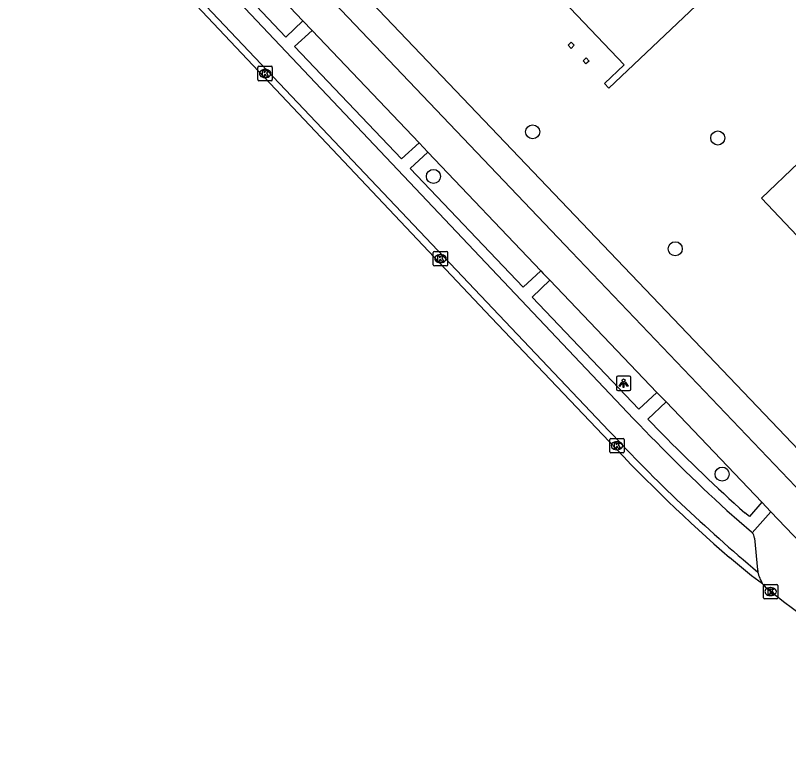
# Model space of a CAD drawing. Extents: x 162532 to 163264, y 381233 to 382042.
# Drawn here: x 162980 to 163033.8, y 381341.2 to 381392.7 of the extents above; entities that cross this region are included whole.
import ezdxf

# ---------------------------------------------------------------- set-up
doc = ezdxf.new("R2010")
doc.units = 0
for name, color, linetype in [('IMGEO_Boom', 7, 'Continuous'), ('IMGEO_Fietspad_gesloten', 7, 'Continuous'), ('IMGEO_Kolk', 7, 'Continuous'), ('IMGEO_Lichtpunt', 7, 'Continuous'), ('IMGEO_Pand', 7, 'Continuous'), ('IMGEO_Parkeervlak_open', 7, 'Continuous'), ('IMGEO_Rijbaan_lokaal_gesloten', 7, 'Continuous'), ('IMGEO_Verkeerseiland_open', 7, 'Continuous'), ('IMGEO_Voetpad_open', 7, 'Continuous')]:
    doc.layers.add(name, color=color, linetype=linetype)

msp = doc.modelspace()

# ---------------------------------------------------------------- linework, layer by layer
at = {"layer": 'IMGEO_Boom'}
for centre in [(163015.972, 381384.574), (163028.834, 381384.146), (163009.08, 381381.477), (163025.883, 381376.448), (163029.138, 381360.782)]:
    msp.add_circle(centre, 0.489, dxfattribs=at)
at = {"layer": 'IMGEO_Fietspad_gesloten'}
for points in [[(162980.035, 381416.858), (162981.388, 381415.366), (162993.271, 381402.913), (163018.683, 381376.223), (163040.075, 381353.795), (163042.131, 381351.633), (163043.683, 381349.9), (163044.245, 381349.131), (163046.572, 381345.757)], [(162990.52, 381402.277), (163000.013, 381392.294)], [(163000.013, 381392.294), (163000.648, 381391.627)], [(163000.648, 381391.627), (163008.08, 381383.81)], [(163008.08, 381383.81), (163008.692, 381383.167)], [(163008.692, 381383.167), (163016.539, 381374.914)], [(163016.539, 381374.914), (163016.707, 381374.738), (163017.17, 381374.253)], [(163017.17, 381374.253), (163024.609, 381366.461)], [(163024.609, 381366.461), (163025.241, 381365.799)], [(163025.241, 381365.799), (163031.894, 381358.829)], [(163031.894, 381358.829), (163032.523, 381358.171)], [(163032.523, 381358.171), (163039.221, 381351.154), (163040.593, 381349.697)]]:
    msp.add_lwpolyline(points, dxfattribs=at)
at = {"layer": 'IMGEO_Kolk'}
for p, q in [((162996.882, 381388.201), (162996.882, 381389.053)), ((162996.957, 381389.127), (162997.809, 381389.127)), ((162997.883, 381389.053), (162997.883, 381388.201)), ((162997.37, 381388.907), (162997.395, 381388.907)), ((162997.809, 381388.127), (162996.957, 381388.127)), ((162997.393, 381388.347), (162997.368, 381388.347)), ((163009.066, 381375.337), (163009.066, 381376.189)), ((163009.141, 381376.263), (163009.993, 381376.263)), ((163009.554, 381376.043), (163009.579, 381376.043)), ((163010.067, 381376.189), (163010.067, 381375.337)), ((163009.993, 381375.263), (163009.141, 381375.263)), ((163009.577, 381375.483), (163009.552, 381375.483)), ((163021.331, 381362.332), (163021.331, 381363.184)), ((163021.406, 381363.258), (163022.258, 381363.258)), ((163022.332, 381363.184), (163022.332, 381362.332)), ((163021.819, 381363.038), (163021.844, 381363.038)), ((163022.258, 381362.258), (163021.406, 381362.258)), ((163021.842, 381362.478), (163021.817, 381362.478)), ((163032.006, 381352.19), (163032.006, 381353.042)), ((163032.081, 381353.116), (163032.933, 381353.116)), ((163033.007, 381353.042), (163033.007, 381352.19)), ((163032.494, 381352.896), (163032.519, 381352.896)), ((163032.933, 381352.116), (163032.081, 381352.116)), ((163032.517, 381352.336), (163032.492, 381352.336))]:
    msp.add_line(p, q, dxfattribs=at)
for points in [[(162996.882, 381388.201), (162996.882, 381389.053)], [(162996.957, 381389.127), (162997.809, 381389.127)], [(162997.883, 381389.053), (162997.883, 381388.201)], [(162997.203, 381388.827), (162997.326, 381388.827), (162997.326, 381388.676), (162997.456, 381388.827), (162997.62, 381388.827), (162997.474, 381388.676), (162997.627, 381388.427), (162997.475, 381388.427), (162997.39, 381388.591), (162997.326, 381388.524), (162997.326, 381388.427), (162997.203, 381388.427), (162997.203, 381388.827)], [(162997.809, 381388.127), (162996.957, 381388.127)], [(163009.066, 381375.337), (163009.066, 381376.189)], [(163009.141, 381376.263), (163009.993, 381376.263)], [(163010.067, 381376.189), (163010.067, 381375.337)], [(163009.387, 381375.963), (163009.51, 381375.963), (163009.51, 381375.812), (163009.64, 381375.963), (163009.804, 381375.963), (163009.658, 381375.812), (163009.811, 381375.563), (163009.659, 381375.563), (163009.574, 381375.727), (163009.51, 381375.66), (163009.51, 381375.563), (163009.387, 381375.563), (163009.387, 381375.963)], [(163009.993, 381375.263), (163009.141, 381375.263)], [(163021.331, 381362.332), (163021.331, 381363.184)], [(163021.406, 381363.258), (163022.258, 381363.258)], [(163022.332, 381363.184), (163022.332, 381362.332)], [(163021.652, 381362.958), (163021.775, 381362.958), (163021.775, 381362.807), (163021.905, 381362.958), (163022.069, 381362.958), (163021.923, 381362.807), (163022.076, 381362.558), (163021.924, 381362.558), (163021.839, 381362.722), (163021.775, 381362.655), (163021.775, 381362.558), (163021.652, 381362.558), (163021.652, 381362.958)], [(163022.258, 381362.258), (163021.406, 381362.258)], [(163032.006, 381352.19), (163032.006, 381353.042)], [(163032.081, 381353.116), (163032.933, 381353.116)], [(163033.007, 381353.042), (163033.007, 381352.19)], [(163032.327, 381352.816), (163032.45, 381352.816), (163032.45, 381352.665), (163032.58, 381352.816), (163032.744, 381352.816), (163032.598, 381352.665), (163032.751, 381352.416), (163032.599, 381352.416), (163032.514, 381352.58), (163032.45, 381352.513), (163032.45, 381352.416), (163032.327, 381352.416), (163032.327, 381352.816)], [(163032.933, 381352.116), (163032.081, 381352.116)]]:
    msp.add_lwpolyline(points, dxfattribs=at)
for centre, start, end in [((162996.959, 381389.051), 91.552, 178.448), ((162996.959, 381389.051), 91.552, 178.448), ((162997.807, 381389.051), 1.552, 88.448), ((162997.807, 381389.051), 1.552, 88.448), ((162996.959, 381388.203), 181.552, 268.448), ((162996.959, 381388.203), 181.552, 268.448), ((162997.807, 381388.203), 271.552, 358.448), ((162997.807, 381388.203), 271.552, 358.448), ((163009.143, 381376.187), 91.552, 178.448), ((163009.143, 381376.187), 91.552, 178.448), ((163009.991, 381376.187), 1.552, 88.448), ((163009.991, 381376.187), 1.552, 88.448), ((163009.143, 381375.339), 181.552, 268.448), ((163009.143, 381375.339), 181.552, 268.448), ((163009.991, 381375.339), 271.552, 358.448), ((163009.991, 381375.339), 271.552, 358.448), ((163021.408, 381363.182), 91.552, 178.448), ((163021.408, 381363.182), 91.552, 178.448), ((163022.256, 381363.182), 1.552, 88.448), ((163022.256, 381363.182), 1.552, 88.448), ((163021.408, 381362.334), 181.552, 268.448), ((163021.408, 381362.334), 181.552, 268.448), ((163022.256, 381362.334), 271.552, 358.448), ((163022.256, 381362.334), 271.552, 358.448), ((163032.083, 381353.04), 91.552, 178.448), ((163032.083, 381353.04), 91.552, 178.448), ((163032.931, 381353.04), 1.552, 88.448), ((163032.931, 381353.04), 1.552, 88.448), ((163032.083, 381352.192), 181.552, 268.448), ((163032.083, 381352.192), 181.552, 268.448), ((163032.931, 381352.192), 271.552, 358.448), ((163032.931, 381352.192), 271.552, 358.448)]:
    msp.add_arc(centre, 0.0765, start, end, dxfattribs=at)
for centre, major_axis, ratio, start_param, end_param in [((162997.369, 381388.627), (-0.387, 0.002), 0.722429, 4.712389, 7.853982), ((162997.394, 381388.627), (-0.39, 0.002), 0.717154, 1.570796, 4.712389), ((163009.553, 381375.763), (-0.387, 0.002), 0.722429, 4.712389, 7.853982), ((163009.578, 381375.763), (-0.39, 0.002), 0.717154, 1.570796, 4.712389), ((163021.818, 381362.758), (-0.387, 0.002), 0.722429, 4.712389, 7.853982), ((163021.843, 381362.758), (-0.39, 0.002), 0.717154, 1.570796, 4.712389), ((163032.493, 381352.616), (-0.387, 0.002), 0.722429, 4.712389, 7.853982), ((163032.518, 381352.616), (-0.39, 0.002), 0.717154, 1.570796, 4.712389)]:
    msp.add_ellipse(centre, major_axis=major_axis, ratio=ratio, start_param=start_param, end_param=end_param, dxfattribs=at)
at = {"layer": 'IMGEO_Lichtpunt'}
for p, q in [((163021.793, 381367.501), (163021.793, 381366.694)), ((163021.793, 381367.501), (163021.793, 381366.694)), ((163022.695, 381367.596), (163021.887, 381367.596)), ((163022.695, 381367.596), (163021.887, 381367.596)), ((163022.789, 381366.694), (163022.789, 381367.501)), ((163022.789, 381366.694), (163022.789, 381367.501)), ((163021.887, 381366.6), (163022.695, 381366.6)), ((163021.887, 381366.6), (163022.695, 381366.6))]:
    msp.add_line(p, q, dxfattribs=at)
for points in [[(163022.167, 381367.165), (163022.206, 381367.137), (163022.018, 381366.875), (163021.98, 381366.902), (163022.167, 381367.165)], [(163022.269, 381367.117), (163022.316, 381367.117), (163022.316, 381366.795), (163022.269, 381366.795), (163022.269, 381367.117)], [(163022.379, 381367.137), (163022.417, 381367.164), (163022.604, 381366.902), (163022.565, 381366.874), (163022.379, 381367.137)]]:
    msp.add_lwpolyline(points, dxfattribs=at)
msp.add_circle((163022.292, 381367.299), 0.0994, dxfattribs=at)
for centre, start, end in [((163021.887, 381367.501), 90, 180), ((163021.887, 381367.501), 90, 180), ((163022.695, 381367.501), 0, 90), ((163022.695, 381367.501), 0, 90), ((163021.887, 381366.694), 180, 270), ((163021.887, 381366.694), 180, 270), ((163022.695, 381366.694), 270, 0), ((163022.695, 381366.694), 270, 360)]:
    msp.add_arc(centre, 0.0946, start, end, dxfattribs=at)
at = {"layer": 'IMGEO_Pand'}
for points in [[(163032.936, 381398.685), (163021.271, 381387.6), (163020.957, 381387.925), (163022.321, 381389.236), (163000.793, 381411.877), (162999.447, 381410.585), (162999.122, 381410.927), (163010.747, 381421.993)], [(163018.857, 381390.587), (163018.639, 381390.377), (163018.431, 381390.593), (163018.65, 381390.805), (163018.857, 381390.587)], [(163019.893, 381389.496), (163019.676, 381389.289), (163019.472, 381389.509), (163019.69, 381389.711), (163019.893, 381389.496)], [(163042.79, 381382.214), (163043.664, 381383.044), (163039.595, 381387.329), (163031.866, 381379.972), (163035.586, 381376.048)]]:
    msp.add_lwpolyline(points, dxfattribs=at)
at = {"layer": 'IMGEO_Parkeervlak_open'}
for points in [[(163021.276, 381363.781), (162987.774, 381399.144)], [(162990.669, 381398.792), (163014.765, 381373.315), (163022.991, 381364.636)], [(163029.472, 381358.262), (163031.182, 381356.761)], [(163031.395, 381356.337), (163031.602, 381354.128)]]:
    msp.add_lwpolyline(points, dxfattribs=at)
for centre, radius, start, end in [((163114.065, 381450.757), 125.345, 223.39886, 227.55494), ((163104.262, 381441.009), 113.361, 222.94156, 230.15107), ((163030.803, 381356.354), 0.556, 38.869, 47.0402), ((163030.686, 381356.247), 0.714, 7.2647, 39.698), ((163034.325, 381354.448), 2.742, 186.695, 189.8838), ((163033.712, 381354.355), 2.122, 190.2541, 214.101)]:
    msp.add_arc(centre, radius, start, end, dxfattribs=at)
at = {"layer": 'IMGEO_Rijbaan_lokaal_gesloten'}
for points in [[(163021.301, 381363.034), (163013.088, 381371.672), (162986.682, 381399.65)], [(163031.955, 381353.165), (163031.171, 381353.72), (163029.656, 381354.979)], [(163033.484, 381351.833), (163032.507, 381352.616), (163032.342, 381352.748)]]:
    msp.add_lwpolyline(points, dxfattribs=at)
for centre, radius, start, end in [((163103.697, 381440.138), 112.846, 223.09977, 228.99491), ((163033.994, 381354.669), 2.534, 216.4165, 229.3097), ((162997.138, 381301.216), 62.315, 46.0316, 54.31979)]:
    msp.add_arc(centre, radius, start, end, dxfattribs=at)
at = {"layer": 'IMGEO_Verkeerseiland_open'}
for points in [[(163000.013, 381392.294), (162998.814, 381391.163), (162989.356, 381401.175)], [(163008.08, 381383.81), (163006.854, 381382.703), (162999.434, 381390.509), (163000.648, 381391.627)], [(163016.539, 381374.914), (163015.317, 381373.77), (163007.471, 381382.018), (163008.692, 381383.167)], [(163024.609, 381366.461), (163023.354, 381365.289), (163015.941, 381373.077), (163017.17, 381374.253)], [(163024.949, 381363.603), (163023.979, 381364.604), (163025.241, 381365.799)], [(163031.894, 381358.829), (163031.03, 381357.826), (163030.722, 381358.086)], [(163031.236, 381356.703), (163032.523, 381358.171)]]:
    msp.add_lwpolyline(points, dxfattribs=at)
msp.add_arc((163112.465, 381449.401), 122.557, 224.43205, 228.16586, dxfattribs=at)
at = {"layer": 'IMGEO_Voetpad_open'}
msp.add_lwpolyline([(163054.656, 381341.221), (163033.049, 381363.935), (162981.376, 381418.11)], dxfattribs=at)

doc.saveas('drawing.dxf')
